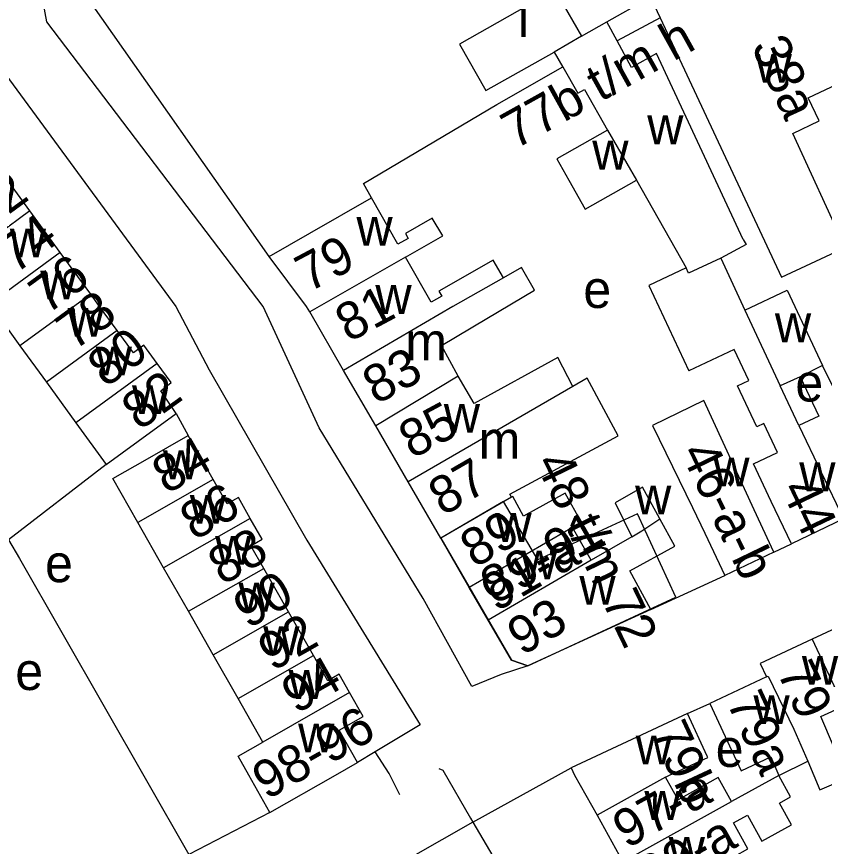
# Model space of a CAD drawing. Extents: x 159902 to 161769, y 383692 to 384875.
# Drawn here: x 160800.3 to 160886.5, y 384242.4 to 384330.9 of the extents above; entities that cross this region are included whole.
import ezdxf

# ---------------------------------------------------------------- set-up
doc = ezdxf.new("R2010")
doc.units = 0
for name, color, linetype in [('BLT_Basislijn', 7, 'Continuous'), ('BLT_Bebouwing', 7, 'Continuous'), ('BLT_Centroide', 7, 'Continuous'), ('BLT_Huisnummer', 7, 'Continuous'), ('BLT_Huisnummer_ tussenligend', 7, 'Continuous'), ('BLT_Huisnummer_reeks', 7, 'Continuous'), ('BLT_Huisnummer_zonder_bebouwing', 7, 'Continuous'), ('BLT_Onderverdeling_panden', 7, 'Continuous'), ('BLT_Plantopo', 7, 'Continuous'), ('BLT_Vlakafsluiter', 7, 'Continuous')]:
    doc.layers.add(name, color=color, linetype=linetype)

msp = doc.modelspace()

# ---------------------------------------------------------------- linework, layer by layer
at = {"layer": 'BLT_Basislijn'}
for p, q in [((160869.013, 384330.771), (160864.409, 384328.325)), ((160817.353, 384288.557), (160818.631, 384286.21)), ((160809.865, 384283.138), (160799.441, 384275.107)), ((160881.158, 384273.759), (160883.014, 384274.647)), ((160868.018, 384267.671), (160875.93, 384271.276)), ((160838.6, 384252.479), (160836.695, 384251.341)), ((160827.367, 384246.017), (160818.718, 384241.527)), ((160849.008, 384244.964), (160842.395, 384241.187))]:
    msp.add_line(p, q, dxfattribs=at)
for points in [[(160854.878, 384261.633), (160852.045, 384260.738), (160848.923, 384259.454), (160843.729, 384268.832), (160832.632, 384287.055), (160826.64, 384300), (160803.532, 384330.361), (160803.194, 384332.269), (160803.284, 384334.826), (160803.583, 384335.411), (160804.797, 384336.721), (160808.792, 384340.351)], [(160827.264, 384305.335), (160808.244, 384332.426), (160808.209, 384332.621), (160808.225, 384333.064), (160808.318, 384333.165), (160811.306, 384335.88)], [(160796.357, 384328.475), (160796.681, 384328.033), (160817.323, 384300), (160820.889, 384293.225), (160831.305, 384275.059), (160843.39, 384255.342), (160838.6, 384252.479)], [(160838.184, 384311.586), (160837.363, 384313.1), (160851.574, 384321.545), (160858.609, 384325.535)], [(160799.441, 384275.107), (160800.634, 384273.115), (160818.718, 384241.527)], [(160841.225, 384247.904), (160840.077, 384250.149), (160838.6, 384252.479)], [(160845.386, 384250.685), (160845.801, 384250.525), (160848.758, 384245.388), (160849.008, 384244.964)], [(160849.008, 384244.964), (160870.73, 384208.106), (160873.553, 384202.898), (160875.663, 384199.629), (160875.663, 384199.31), (160876.077, 384198.736), (160875.822, 384198.258), (160871.941, 384195.766)]]:
    msp.add_lwpolyline(points, dxfattribs=at)
at = {"layer": 'BLT_Bebouwing'}
for p, q in [((160869.013, 384330.771), (160879.612, 384308.123)), ((160857.687, 384327.133), (160858.614, 384325.527)), ((160801.745, 384310.174), (160798.501, 384314.616)), ((160804.989, 384305.732), (160801.745, 384310.174)), ((160879.612, 384308.123), (160881.963, 384303.097)), ((160808.233, 384301.289), (160804.989, 384305.732)), ((160831.252, 384300), (160827.264, 384305.335)), ((160875.492, 384305.147), (160878.051, 384299.608)), ((160809.175, 384300), (160808.233, 384301.289)), ((160797.625, 384300), (160800.68, 384295.791)), ((160811.053, 384297.429), (160809.175, 384300)), ((160831.602, 384299.397), (160831.252, 384300)), ((160835.229, 384293.141), (160831.602, 384299.397)), ((160800.68, 384295.791), (160803.498, 384291.909)), ((160838.654, 384287.235), (160835.229, 384293.141)), ((160883.944, 384292.495), (160881.833, 384291.504)), ((160883.818, 384287.275), (160881.833, 384291.504)), ((160806.651, 384287.566), (160809.865, 384283.138)), ((160842.107, 384281.282), (160838.654, 384287.235)), ((160821.301, 384281.522), (160818.631, 384286.21)), ((160845.592, 384275.272), (160842.107, 384281.282)), ((160854.433, 384277.624), (160853.272, 384279.725)), ((160888.584, 384277.323), (160883.014, 384274.647)), ((160816.015, 384272.118), (160813.265, 384276.946)), ((160861.664, 384272.915), (160859.648, 384276.392)), ((160848.643, 384270.01), (160845.592, 384275.272)), ((160865.996, 384275.426), (160861.664, 384272.915)), ((160881.158, 384273.759), (160875.93, 384271.276)), ((160818.664, 384267.468), (160816.015, 384272.118)), ((160829.346, 384267.394), (160826.697, 384272.044)), ((160850.66, 384266.532), (160848.643, 384270.01)), ((160868.018, 384267.671), (160854.878, 384261.633)), ((160821.313, 384262.818), (160818.664, 384267.468)), ((160831.994, 384262.744), (160829.346, 384267.394)), ((160823.962, 384258.168), (160821.313, 384262.818)), ((160880.361, 384260.462), (160874.307, 384257.638)), ((160826.611, 384253.517), (160823.962, 384258.168)), ((160871.93, 384256.552), (160874.307, 384257.638)), ((160881.668, 384249.963), (160884.756, 384251.468)), ((160881.668, 384249.963), (160876.634, 384247.177)), ((160862.271, 384245.722), (160865.02, 384240.752))]:
    msp.add_line(p, q, dxfattribs=at)
for points in [[(160863.311, 384330.365), (160867.639, 384332.815), (160866.338, 384335.115), (160866.573, 384335.253), (160856.584, 384352.246), (160849.401, 384348.024), (160857.783, 384333.759)], [(160857.783, 384333.759), (160847.585, 384327.986), (160850.402, 384323.009), (160857.687, 384327.133)], [(160869.614, 384333.842), (160868.003, 384332.928), (160869.013, 384330.771)], [(160864.409, 384328.325), (160863.311, 384330.365)], [(160877.885, 384307.142), (160868.606, 384326.971), (160865.949, 384325.463), (160864.409, 384328.325)], [(160858.609, 384325.535), (160860.229, 384322.727), (160860.932, 384323.132), (160863.392, 384318.798)], [(160881.963, 384303.097), (160888.741, 384306.269), (160883.161, 384318.448), (160885.991, 384319.778), (160884.821, 384322.257), (160890.411, 384324.877)], [(160863.392, 384318.798), (160857.982, 384315.727), (160859.265, 384313.466), (160861.017, 384310.38), (160866.472, 384313.476)], [(160866.472, 384313.476), (160871.796, 384304.095)], [(160827.264, 384305.335), (160831.604, 384307.819), (160838.184, 384311.586)], [(160841.842, 384305.258), (160845.828, 384307.539), (160844.671, 384309.402), (160841.815, 384307.767), (160842.115, 384307.243), (160841.027, 384306.62), (160838.184, 384311.586)], [(160877.885, 384307.142), (160878.206, 384306.581), (160875.492, 384305.147)], [(160852.275, 384303.027), (160851.193, 384304.916), (160845.403, 384301.602), (160845.693, 384301.095), (160844.587, 384300.462), (160841.842, 384305.258)], [(160855.595, 384301.709), (160854.215, 384304.152), (160852.275, 384303.027)], [(160871.796, 384304.095), (160867.817, 384302.233), (160872.082, 384293.118)], [(160847.439, 384292.544), (160845.669, 384295.816), (160850.522, 384298.691), (160855.595, 384301.709)], [(160878.051, 384299.608), (160882.574, 384301.732), (160886.354, 384293.679)], [(160815.337, 384293.904), (160813.914, 384295.859), (160812.788, 384295.054), (160811.053, 384297.429)], [(160883.014, 384274.647), (160880.874, 384279.167), (160878.988, 384283.201), (160881.536, 384284.406), (160880.086, 384287.503), (160879.326, 384287.147), (160877.274, 384291.533), (160878.459, 384292.087), (160876.917, 384295.381), (160872.082, 384293.118)], [(160859.707, 384291.459), (160858.09, 384294.549), (160849.143, 384289.618), (160847.439, 384292.544)], [(160817.353, 384288.557), (160815.72, 384290.969), (160816.815, 384291.874), (160815.337, 384293.904)], [(160893.139, 384279.512), (160891.02, 384284.041), (160889.599, 384287.077), (160886.354, 384293.679)], [(160883.944, 384292.495), (160885.947, 384288.288), (160883.818, 384287.275)], [(160803.498, 384291.909), (160806.654, 384287.561)], [(160853.139, 384279.648), (160852.958, 384279.975), (160864.528, 384286.192), (160861.225, 384292.332), (160859.707, 384291.459)], [(160881.158, 384273.759), (160879.054, 384278.295), (160873.663, 384289.938), (160868.209, 384287.303), (160872.45, 384278.531), (160873.767, 384275.785), (160875.93, 384271.276)], [(160809.865, 384283.138), (160813.303, 384285.626), (160817.353, 384288.557)], [(160813.265, 384276.946), (160810.595, 384281.633), (160814.287, 384283.736), (160818.631, 384286.21)], [(160825.26, 384277.382), (160823.993, 384279.608), (160822.784, 384278.919), (160821.301, 384281.522)], [(160859.648, 384276.392), (160860.613, 384276.951), (160858.882, 384280.083), (160854.433, 384277.624)], [(160868.983, 384277.338), (160867.124, 384280.727), (160864.196, 384279.029), (160865.996, 384275.426)], [(160826.697, 384272.044), (160825.317, 384274.466), (160826.528, 384275.156), (160825.26, 384277.382)], [(160868.018, 384267.671), (160865.762, 384271.783), (160870.581, 384274.426), (160868.983, 384277.338)], [(160891.627, 384265.404), (160890.808, 384267.097), (160885.247, 384264.502)], [(160854.878, 384261.633), (160853.146, 384262.245), (160850.66, 384266.532)], [(160885.247, 384264.502), (160879.686, 384261.908), (160880.361, 384260.462)], [(160835.864, 384258.787), (160834.746, 384260.75), (160833.526, 384260.055), (160831.994, 384262.744)], [(160836.695, 384251.341), (160834.733, 384254.785), (160837.308, 384256.252), (160835.864, 384258.787)], [(160874.307, 384257.638), (160876.42, 384253.107), (160877.662, 384250.445), (160880.811, 384251.945), (160881.668, 384249.963)], [(160884.756, 384251.468), (160886.06, 384248.416), (160888.975, 384249.661), (160886.167, 384256.23), (160888.582, 384257.353)], [(160871.93, 384256.552), (160859.514, 384250.759)], [(160869.586, 384249.776), (160870.011, 384250), (160874.109, 384251.882), (160874.044, 384252.021), (160871.93, 384256.552)], [(160827.367, 384246.017), (160825.107, 384249.985), (160823.957, 384252.005), (160826.611, 384253.517)], [(160827.367, 384246.017), (160834.36, 384250), (160836.695, 384251.341)], [(160859.514, 384250.759), (160859.868, 384250), (160862.271, 384245.722)], [(160876.993, 384241.347), (160878.375, 384242.112), (160876.839, 384244.889), (160878.324, 384245.711), (160879.861, 384242.933), (160883.046, 384244.696), (160881.764, 384247.013), (160882.94, 384247.663), (160881.668, 384249.963)], [(160876.634, 384247.177), (160875.213, 384249.746), (160870.919, 384247.37), (160869.586, 384249.776)]]:
    msp.add_lwpolyline(points, dxfattribs=at)
at = {"layer": 'BLT_Onderverdeling_panden'}
for p, q in [((160857.783, 384333.759), (160860.624, 384328.821)), ((160860.624, 384328.821), (160863.311, 384330.365)), ((160860.624, 384328.821), (160857.687, 384327.133)), ((160863.392, 384318.798), (160866.472, 384313.476)), ((160801.745, 384310.174), (160794.219, 384304.693)), ((160804.989, 384305.732), (160797.45, 384300.241)), ((160841.842, 384305.258), (160831.602, 384299.397)), ((160852.275, 384303.027), (160846.876, 384300)), ((160808.233, 384301.289), (160800.68, 384295.791)), ((160846.876, 384300), (160835.229, 384293.141)), ((160878.051, 384299.608), (160881.833, 384291.504)), ((160811.053, 384297.429), (160803.498, 384291.909)), ((160815.337, 384293.904), (160806.654, 384287.561)), ((160886.354, 384293.679), (160883.944, 384292.495)), ((160847.439, 384292.544), (160838.654, 384287.235)), ((160859.707, 384291.459), (160842.107, 384281.282)), ((160883.818, 384287.275), (160888.584, 384277.323)), ((160821.301, 384281.522), (160813.265, 384276.946)), ((160853.139, 384279.648), (160845.592, 384275.272)), ((160853.272, 384279.725), (160853.139, 384279.648)), ((160825.26, 384277.382), (160816.015, 384272.118)), ((160859.648, 384276.392), (160848.643, 384270.01)), ((160861.664, 384272.915), (160850.66, 384266.532)), ((160818.664, 384267.468), (160826.697, 384272.044)), ((160821.313, 384262.818), (160829.346, 384267.394)), ((160885.247, 384264.502), (160888.582, 384257.353)), ((160823.962, 384258.168), (160831.994, 384262.744)), ((160835.864, 384258.787), (160826.611, 384253.517)), ((160869.586, 384249.776), (160862.271, 384245.722)), ((160865.02, 384240.752), (160876.634, 384247.177))]:
    msp.add_line(p, q, dxfattribs=at)
for points in [[(160875.492, 384305.147), (160872.053, 384303.538), (160871.796, 384304.095)], [(160865.996, 384275.426), (160867.068, 384276.054), (160868.983, 384277.338)], [(160880.361, 384260.462), (160880.531, 384260.54), (160883.292, 384254.893), (160884.756, 384251.468)]]:
    msp.add_lwpolyline(points, dxfattribs=at)
at = {"layer": 'BLT_Plantopo'}
msp.add_lwpolyline([(160866.598, 384277.861), (160855.957, 384272.975), (160852.291, 384279.184), (160845.592, 384275.272), (160853.146, 384262.245), (160854.878, 384261.633), (160870.701, 384268.988)], close=True, dxfattribs=at)
at = {"layer": 'BLT_Vlakafsluiter'}
msp.add_line((160849.008, 384244.964), (160859.514, 384250.759), dxfattribs=at)

# ---------------------------------------------------------------- texts
at = {"layer": 'BLT_Centroide'}
for s, p in [('i', (160853.836, 384328.75)), ('w', (160879.203, 384323.859)), ('w', (160867.631, 384317.296)), ('w', (160861.766, 384314.594)), ('w', (160836.594, 384306.469)), ('w', (160799.594, 384305.219)), ('w', (160802.844, 384300.75)), ('w', (160838.617, 384299.188)), ('e', (160860.81, 384299.825)), ('w', (160805.766, 384296.75)), ('w', (160881.26, 384296.171)), ('m', (160841.812, 384294.25)), ('w', (160808.766, 384292.625)), ('e', (160883.439, 384289.85)), ('w', (160812.641, 384288.5)), ('w', (160845.918, 384286.526)), ('m', (160849.641, 384283.75)), ('w', (160815.945, 384281.562)), ('w', (160874.688, 384280.797)), ('w', (160883.859, 384280.281)), ('w', (160866.336, 384277.801)), ('w', (160818.805, 384276.812)), ('w', (160851.422, 384274.875)), ('w', (160821.516, 384272.438)), ('w', (160854.164, 384270.875)), ('e', (160803.358, 384270.572)), ('w', (160860.391, 384268.172)), ('w', (160824.008, 384267.438)), ('w', (160826.648, 384262.781)), ('w', (160884.141, 384259.625)), ('e', (160800.179, 384259.07)), ('w', (160829.352, 384258.125)), ('w', (160878.969, 384255.438)), ('w', (160830.375, 384252.406)), ('w', (160866.406, 384251.125)), ('e', (160874.936, 384250.868)), ('w', (160867.328, 384245.219)), ('w', (160869.922, 384240.312))]:
    msp.add_text(s, height=4, dxfattribs=at).set_placement(p)
at = {"layer": 'BLT_Huisnummer'}
for s, rotation, p in [('38a', 294.61563, (160878.698, 384327.749)), ('72', 36.06757, (160797.028, 384307.979)), ('79', 27.97655, (160831.494, 384301.447)), ('76', 36.05169, (160803.562, 384299.059)), ('80', 35.8934, (160809.813, 384291.25)), ('83', 28.27468, (160838.692, 384289.467)), ('84', 29.65671, (160816.316, 384279.902)), ('87', 29.95639, (160845.826, 384277.576)), ('44', 295.62269, (160881.848, 384280.508)), ('88', 29.67108, (160822.284, 384270.181)), ('93', 29.95385, (160854.247, 384262.668)), ('92', 29.67108, (160827.632, 384261.002)), ('79', 295.01579, (160881.44, 384261.006)), ('79a', 295.01218, (160876.056, 384257.8)), ('79b', 295.01205, (160867.906, 384254.601))]:
    msp.add_text(s, height=4, rotation=rotation, dxfattribs=at).set_placement(p)
at = {"layer": 'BLT_Huisnummer_ tussenligend'}
for s, rotation, p in [('74', 36.06757, (160800.153, 384303.383)), ('78', 36.05169, (160806.458, 384295.206)), ('81', 27.97655, (160835.756, 384296.107)), ('82', 35.8934, (160813.443, 384286.67)), ('85', 28.27468, (160842.552, 384283.672)), ('86', 29.66801, (160819.296, 384274.952)), ('89', 29.95639, (160849.21, 384272.026)), ('90', 29.67108, (160824.999, 384265.536)), ('94', 29.67108, (160830.139, 384256.454))]:
    msp.add_text(s, height=4, rotation=rotation, dxfattribs=at).set_placement(p)
at = {"layer": 'BLT_Huisnummer_reeks'}
for s, rotation, p in [('77b t/m h', 29.08699, (160853.532, 384316.706)), ('46-a-b', 295.80238, (160871.134, 384284.4)), ('91-a', 30.13028, (160851.488, 384267.343)), ('98-96', 29.66617, (160827.013, 384247.285)), ('97-a', 29.00605, (160865.436, 384242.088)), ('99-a', 29.00331, (160868.117, 384237.263))]:
    msp.add_text(s, height=4, rotation=rotation, dxfattribs=at).set_placement(p)
at = {"layer": 'BLT_Huisnummer_zonder_bebouwing'}
for s, rotation, p in [('48 t/m 72', 295.80238, (160855.608, 384283.332)), ('89-91', 29.95639, (160851.368, 384268.114))]:
    msp.add_text(s, height=4, rotation=rotation, dxfattribs=at).set_placement(p)

doc.saveas('drawing.dxf')
